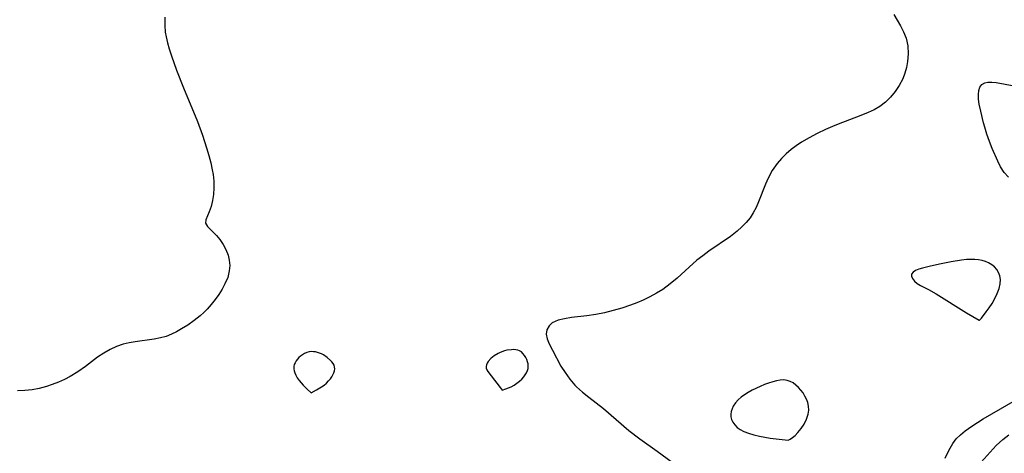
# Model space of a CAD drawing. Header units: metres. Extents: x 1073367 to 1082519, y 1569854 to 1574957.
# Tile 393 of 656: x 1076597 to 1076804, y 1573765 to 1573856. Entities that reach past the tile are written whole.
import ezdxf

# ---------------------------------------------------------------- set-up
doc = ezdxf.new("R2010")
doc.units = ezdxf.units.M
doc.layers.add('CGG_CurvaNivelLidar_v1', color=253, linetype='Continuous', lineweight=30)

msp = doc.modelspace()

# ---------------------------------------------------------------- linework, layer by layer
at = {"layer": 'CGG_CurvaNivelLidar_v1'}
for p, q in [((1076780.619, 1573857.4933, 69), (1076781.9936, 1573855.0545, 69)), ((1076627.8246, 1573856.8988, 68.5), (1076627.7965, 1573855.1725, 68.5)), ((1076627.7965, 1573855.1725, 68.5), (1076627.9199, 1573853.7859, 68.5)), ((1076781.9936, 1573855.0545, 69), (1076782.654, 1573853.798, 69)), ((1076627.9199, 1573853.7859, 68.5), (1076628.0858, 1573852.7664, 68.5)), ((1076782.654, 1573853.798, 69), (1076783.1748, 1573852.5058, 69)), ((1076628.0858, 1573852.7664, 68.5), (1076628.3633, 1573851.5239, 68.5)), ((1076628.3633, 1573851.5239, 68.5), (1076628.7097, 1573850.2753, 68.5)), ((1076783.1748, 1573852.5058, 69), (1076783.528, 1573850.8873, 69)), ((1076783.528, 1573850.8873, 69), (1076783.6154, 1573849.2061, 69)), ((1076628.7097, 1573850.2753, 68.5), (1076629.1924, 1573848.7791, 68.5)), ((1076783.6154, 1573849.2061, 69), (1076783.4903, 1573847.6172, 69)), ((1076629.1924, 1573848.7791, 68.5), (1076630.2914, 1573845.7696, 68.5)), ((1076783.4903, 1573847.6172, 69), (1076783.265, 1573846.3758, 69)), ((1076630.2914, 1573845.7696, 68.5), (1076631.7182, 1573842.1114, 68.5)), ((1076782.9284, 1573845.1535, 69), (1076782.4745, 1573843.9663, 69)), ((1076783.265, 1573846.3758, 69), (1076782.9284, 1573845.1535, 69)), ((1076782.4745, 1573843.9663, 69), (1076781.7555, 1573842.5836, 69)), ((1076798.6408, 1573842.2231, 69), (1076799.0946, 1573842.782, 69)), ((1076799.0946, 1573842.782, 69), (1076799.6768, 1573843.0979, 69)), ((1076799.6768, 1573843.0979, 69), (1076800.3385, 1573843.2447, 69)), ((1076800.3385, 1573843.2447, 69), (1076801.1712, 1573843.2673, 69)), ((1076801.1712, 1573843.2673, 69), (1076802.0899, 1573843.1781, 69)), ((1076802.0899, 1573843.1781, 69), (1076805.8714, 1573842.4796, 69)), ((1076631.7182, 1573842.1114, 68.5), (1076634.6297, 1573835.0037, 68.5)), ((1076780.8838, 1573841.2826, 69), (1076779.9304, 1573840.1235, 69)), ((1076781.7555, 1573842.5836, 69), (1076780.8838, 1573841.2826, 69)), ((1076798.3401, 1573840.6545, 69), (1076798.4139, 1573841.5163, 69)), ((1076798.3891, 1573839.6794, 69), (1076798.3401, 1573840.6545, 69)), ((1076798.4139, 1573841.5163, 69), (1076798.6408, 1573842.2231, 69)), ((1076778.8642, 1573839.0716, 69), (1076777.6779, 1573838.1577, 69)), ((1076779.9304, 1573840.1235, 69), (1076778.8642, 1573839.0716, 69)), ((1076798.5393, 1573838.6214, 69), (1076798.3891, 1573839.6794, 69)), ((1076798.8436, 1573837.1878, 69), (1076798.5393, 1573838.6214, 69)), ((1076775.2517, 1573836.88, 69), (1076773.7275, 1573836.2564, 69)), ((1076776.5052, 1573837.4723, 69), (1076775.2517, 1573836.88, 69)), ((1076777.6779, 1573838.1577, 69), (1076776.5052, 1573837.4723, 69)), ((1076799.4281, 1573834.7659, 69), (1076798.8436, 1573837.1878, 69)), ((1076634.6297, 1573835.0037, 68.5), (1076635.6768, 1573832.1723, 68.5)), ((1076768.9248, 1573834.4713, 69), (1076767.7509, 1573833.9802, 69)), ((1076773.7275, 1573836.2564, 69), (1076768.9248, 1573834.4713, 69)), ((1076799.6656, 1573833.8336, 69), (1076799.4281, 1573834.7659, 69)), ((1076764.5792, 1573832.4926, 69), (1076762.8998, 1573831.6077, 69)), ((1076766.2931, 1573833.3208, 69), (1076764.5792, 1573832.4926, 69)), ((1076767.7509, 1573833.9802, 69), (1076766.2931, 1573833.3208, 69)), ((1076800.1199, 1573832.3266, 69), (1076799.6656, 1573833.8336, 69)), ((1076800.6529, 1573830.841, 69), (1076800.1199, 1573832.3266, 69)), ((1076635.6768, 1573832.1723, 68.5), (1076636.5634, 1573829.4584, 68.5)), ((1076761.2779, 1573830.6479, 69), (1076760.1693, 1573829.9053, 69)), ((1076762.8998, 1573831.6077, 69), (1076761.2779, 1573830.6479, 69)), ((1076801.2476, 1573829.3577, 69), (1076800.6529, 1573830.841, 69)), ((1076636.5634, 1573829.4584, 68.5), (1076637.0249, 1573827.9043, 68.5)), ((1076758.0507, 1573828.214, 69), (1076757.068, 1573827.2518, 69)), ((1076759.1101, 1573829.112, 69), (1076758.0507, 1573828.214, 69)), ((1076760.1693, 1573829.9053, 69), (1076759.1101, 1573829.112, 69)), ((1076802.4268, 1573826.6713, 69), (1076801.2476, 1573829.3577, 69)), ((1076637.0249, 1573827.9043, 68.5), (1076637.4312, 1573826.3656, 68.5)), ((1076637.4312, 1573826.3656, 68.5), (1076637.763, 1573824.8477, 68.5)), ((1076756.1776, 1573826.2177, 69), (1076755.1447, 1573824.7076, 69)), ((1076757.068, 1573827.2518, 69), (1076756.1776, 1573826.2177, 69)), ((1076803.0082, 1573825.4892, 69), (1076802.4268, 1573826.6713, 69)), ((1076637.763, 1573824.8477, 68.5), (1076637.9254, 1573823.8923, 68.5)), ((1076755.1447, 1573824.7076, 69), (1076754.2754, 1573823.092, 69)), ((1076803.7415, 1573824.331, 69), (1076803.0082, 1573825.4892, 69)), ((1076804.623, 1573823.3043, 69), (1076803.7415, 1573824.331, 69)), ((1076637.9254, 1573823.8923, 68.5), (1076638.0734, 1573822.4925, 68.5)), ((1076638.0734, 1573822.4925, 68.5), (1076638.09, 1573821.0677, 68.5)), ((1076754.2754, 1573823.092, 69), (1076753.7322, 1573821.8855, 69)), ((1076638.09, 1573821.0677, 68.5), (1076637.9872, 1573819.6987, 68.5)), ((1076753.7322, 1573821.8855, 69), (1076752.2473, 1573818.1458, 69)), ((1076637.7889, 1573818.4093, 68.5), (1076637.4987, 1573817.1713, 68.5)), ((1076637.9872, 1573819.6987, 68.5), (1076637.7889, 1573818.4093, 68.5)), ((1076752.2473, 1573818.1458, 69), (1076751.7313, 1573816.9685, 69)), ((1076637.1429, 1573816.0933, 68.5), (1076636.4122, 1573814.3482, 68.5)), ((1076637.4987, 1573817.1713, 68.5), (1076637.1429, 1573816.0933, 68.5)), ((1076751.151, 1573815.8402, 69), (1076750.4775, 1573814.7803, 69)), ((1076751.7313, 1573816.9685, 69), (1076751.151, 1573815.8402, 69)), ((1076636.4122, 1573814.3482, 68.5), (1076636.3732, 1573813.6572, 68.5)), ((1076749.6832, 1573813.7965, 69), (1076748.7894, 1573812.8822, 69)), ((1076750.4775, 1573814.7803, 69), (1076749.6832, 1573813.7965, 69)), ((1076636.3732, 1573813.6572, 68.5), (1076636.7579, 1573812.9704, 68.5)), ((1076636.7579, 1573812.9704, 68.5), (1076638.6124, 1573811.1086, 68.5)), ((1076747.7912, 1573811.9986, 69), (1076746.3624, 1573810.8977, 69)), ((1076748.7894, 1573812.8822, 69), (1076747.7912, 1573811.9986, 69)), ((1076638.6124, 1573811.1086, 68.5), (1076639.3498, 1573810.2249, 68.5)), ((1076639.3498, 1573810.2249, 68.5), (1076640.039, 1573809.229, 68.5)), ((1076746.3624, 1573810.8977, 69), (1076741.8288, 1573807.7927, 69)), ((1076640.039, 1573809.229, 68.5), (1076640.636, 1573808.139, 68.5)), ((1076640.636, 1573808.139, 68.5), (1076641.0912, 1573806.9681, 68.5)), ((1076741.8288, 1573807.7927, 69), (1076740.5544, 1573806.8622, 69)), ((1076641.0912, 1573806.9681, 68.5), (1076641.3349, 1573805.8879, 68.5)), ((1076641.3349, 1573805.8879, 68.5), (1076641.4202, 1573804.7749, 68.5)), ((1076739.318, 1573805.8875, 69), (1076737.6879, 1573804.4541, 69)), ((1076740.5544, 1573806.8622, 69), (1076739.318, 1573805.8875, 69)), ((1076792.6513, 1573805.5604, 69.5), (1076790.5068, 1573805.1343, 69.5)), ((1076794.8049, 1573805.9131, 69.5), (1076792.6513, 1573805.5604, 69.5)), ((1076795.8714, 1573806.0318, 69.5), (1076794.8049, 1573805.9131, 69.5)), ((1076796.7326, 1573806.0831, 69.5), (1076795.8714, 1573806.0318, 69.5)), ((1076797.5782, 1573806.0808, 69.5), (1076796.7326, 1573806.0831, 69.5)), ((1076798.4016, 1573806.0099, 69.5), (1076797.5782, 1573806.0808, 69.5)), ((1076799.1362, 1573805.87, 69.5), (1076798.4016, 1573806.0099, 69.5)), ((1076799.8366, 1573805.6576, 69.5), (1076799.1362, 1573805.87, 69.5)), ((1076800.4929, 1573805.3714, 69.5), (1076799.8366, 1573805.6576, 69.5)), ((1076641.3342, 1573803.6496, 68.5), (1076640.9873, 1573802.2823, 68.5)), ((1076641.4202, 1573804.7749, 68.5), (1076641.3342, 1573803.6496, 68.5)), ((1076737.6879, 1573804.4541, 69), (1076735.2111, 1573802.1481, 69)), ((1076784.6454, 1573803.3935, 69.5), (1076784.3448, 1573803.0143, 69.5)), ((1076785.1659, 1573803.7156, 69.5), (1076784.6454, 1573803.3935, 69.5)), ((1076785.8462, 1573803.9961, 69.5), (1076785.1659, 1573803.7156, 69.5)), ((1076786.6412, 1573804.2467, 69.5), (1076785.8462, 1573803.9961, 69.5)), ((1076788.3227, 1573804.6639, 69.5), (1076786.6412, 1573804.2467, 69.5)), ((1076790.5068, 1573805.1343, 69.5), (1076788.3227, 1573804.6639, 69.5)), ((1076801.145, 1573804.9736, 69.5), (1076800.4929, 1573805.3714, 69.5)), ((1076801.721, 1573804.4955, 69.5), (1076801.145, 1573804.9736, 69.5)), ((1076802.2072, 1573803.9459, 69.5), (1076801.721, 1573804.4955, 69.5)), ((1076802.5826, 1573803.3286, 69.5), (1076802.2072, 1573803.9459, 69.5)), ((1076640.9873, 1573802.2823, 68.5), (1076640.4235, 1573800.9272, 68.5)), ((1076735.2111, 1573802.1481, 69), (1076733.7547, 1573800.9241, 69)), ((1076784.3448, 1573803.0143, 69.5), (1076784.3186, 1573802.5556, 69.5)), ((1076784.3186, 1573802.5556, 69.5), (1076784.5366, 1573802.0528, 69.5)), ((1076784.5366, 1573802.0528, 69.5), (1076784.9478, 1573801.5402, 69.5)), ((1076784.9478, 1573801.5402, 69.5), (1076785.5175, 1573801.052, 69.5)), ((1076802.8326, 1573802.6283, 69.5), (1076802.5826, 1573803.3286, 69.5)), ((1076802.947, 1573801.8548, 69.5), (1076802.8326, 1573802.6283, 69.5)), ((1076802.8931, 1573800.9478, 69.5), (1076802.947, 1573801.8548, 69.5)), ((1076639.8289, 1573799.8134, 68.5), (1076639.1411, 1573798.7161, 68.5)), ((1076640.4235, 1573800.9272, 68.5), (1076639.8289, 1573799.8134, 68.5)), ((1076732.2135, 1573799.7922, 69), (1076730.8813, 1573798.9619, 69)), ((1076733.7547, 1573800.9241, 69), (1076732.2135, 1573799.7922, 69)), ((1076785.5175, 1573801.052, 69.5), (1076786.2263, 1573800.6075, 69.5)), ((1076786.2263, 1573800.6075, 69.5), (1076787.8828, 1573799.7506, 69.5)), ((1076787.8828, 1573799.7506, 69.5), (1076789.4896, 1573798.8387, 69.5)), ((1076802.3102, 1573798.8976, 69.5), (1076802.6767, 1573799.9457, 69.5)), ((1076802.6767, 1573799.9457, 69.5), (1076802.8931, 1573800.9478, 69.5)), ((1076638.3734, 1573797.6433, 68.5), (1076637.558, 1573796.6297, 68.5)), ((1076639.1411, 1573798.7161, 68.5), (1076638.3734, 1573797.6433, 68.5)), ((1076728.0515, 1573797.5258, 69), (1076726.7624, 1573796.9786, 69)), ((1076729.49, 1573798.2098, 69), (1076728.0515, 1573797.5258, 69)), ((1076730.8813, 1573798.9619, 69), (1076729.49, 1573798.2098, 69)), ((1076789.4896, 1573798.8387, 69.5), (1076795.8348, 1573794.8854, 69.5)), ((1076801.2344, 1573796.8397, 69.5), (1076801.8153, 1573797.8518, 69.5)), ((1076801.8153, 1573797.8518, 69.5), (1076802.3102, 1573798.8976, 69.5)), ((1076636.6835, 1573795.6554, 68.5), (1076635.9586, 1573794.9243, 68.5)), ((1076637.558, 1573796.6297, 68.5), (1076636.6835, 1573795.6554, 68.5)), ((1076721.8119, 1573795.3246, 69), (1076719.973, 1573794.8711, 69)), ((1076723.6416, 1573795.8611, 69), (1076721.8119, 1573795.3246, 69)), ((1076725.4502, 1573796.4756, 69), (1076723.6416, 1573795.8611, 69)), ((1076726.7624, 1573796.9786, 69), (1076725.4502, 1573796.4756, 69)), ((1076800.0027, 1573795.0429, 69.5), (1076800.6149, 1573795.8928, 69.5)), ((1076800.6149, 1573795.8928, 69.5), (1076801.2344, 1573796.8397, 69.5)), ((1076633.9447, 1573793.2247, 68.5), (1076632.6344, 1573792.3104, 68.5)), ((1076635.1997, 1573794.2299, 68.5), (1076633.9447, 1573793.2247, 68.5)), ((1076635.9586, 1573794.9243, 68.5), (1076635.1997, 1573794.2299, 68.5)), ((1076710.2363, 1573793.2987, 69), (1076709.6098, 1573793.0581, 69)), ((1076711.5547, 1573793.6309, 69), (1076710.2363, 1573793.2987, 69)), ((1076713.0315, 1573793.8665, 69), (1076711.5547, 1573793.6309, 69)), ((1076716.279, 1573794.2472, 69), (1076713.0315, 1573793.8665, 69)), ((1076718.1377, 1573794.5119, 69), (1076716.279, 1573794.2472, 69)), ((1076719.973, 1573794.8711, 69), (1076718.1377, 1573794.5119, 69)), ((1076795.8348, 1573794.8854, 69.5), (1076798.5, 1573793.2968, 69.5)), ((1076798.5, 1573793.2968, 69.5), (1076798.5573, 1573793.319, 69.5)), ((1076798.5573, 1573793.319, 69.5), (1076798.9773, 1573793.7646, 69.5)), ((1076798.9773, 1573793.7646, 69.5), (1076800.0027, 1573795.0429, 69.5)), ((1076631.2963, 1573791.4753, 68.5), (1076630.255, 1573790.8844, 68.5)), ((1076632.6344, 1573792.3104, 68.5), (1076631.2963, 1573791.4753, 68.5)), ((1076707.8724, 1573791.3109, 69), (1076707.7372, 1573790.3753, 69)), ((1076708.3503, 1573792.1462, 69), (1076707.8724, 1573791.3109, 69)), ((1076709.0295, 1573792.7409, 69), (1076708.3503, 1573792.1462, 69)), ((1076709.6098, 1573793.0581, 69), (1076709.0295, 1573792.7409, 69)), ((1076625.6129, 1573789.3635, 68.5), (1076621.59, 1573788.8114, 68.5)), ((1076626.8837, 1573789.5989, 68.5), (1076625.6129, 1573789.3635, 68.5)), ((1076628.1175, 1573789.936, 68.5), (1076626.8837, 1573789.5989, 68.5)), ((1076629.1998, 1573790.3621, 68.5), (1076628.1175, 1573789.936, 68.5)), ((1076630.255, 1573790.8844, 68.5), (1076629.1998, 1573790.3621, 68.5)), ((1076707.7372, 1573790.3753, 69), (1076707.9471, 1573789.3878, 69)), ((1076707.9471, 1573789.3878, 69), (1076708.4008, 1573788.3347, 69)), ((1076616.3409, 1573787.1764, 68.5), (1076615.0416, 1573786.4378, 68.5)), ((1076617.6914, 1573787.7948, 68.5), (1076616.3409, 1573787.1764, 68.5)), ((1076619.0864, 1573788.2792, 68.5), (1076617.6914, 1573787.7948, 68.5)), ((1076620.3287, 1573788.585, 68.5), (1076619.0864, 1573788.2792, 68.5)), ((1076621.59, 1573788.8114, 68.5), (1076620.3287, 1573788.585, 68.5)), ((1076699.04, 1573786.8953, 69), (1076698.1302, 1573786.5688, 69)), ((1076699.5108, 1573787.0076, 69), (1076699.04, 1573786.8953, 69)), ((1076700.4518, 1573787.1369, 69), (1076699.5108, 1573787.0076, 69)), ((1076700.9111, 1573787.1506, 69), (1076700.4518, 1573787.1369, 69)), ((1076701.3549, 1573787.123, 69), (1076700.9111, 1573787.1506, 69)), ((1076701.7754, 1573787.0444, 69), (1076701.3549, 1573787.123, 69)), ((1076702.1633, 1573786.9009, 69), (1076701.7754, 1573787.0444, 69)), ((1076702.5492, 1573786.6508, 69), (1076702.1633, 1573786.9009, 69)), ((1076708.4008, 1573788.3347, 69), (1076709.0595, 1573787.0584, 69)), ((1076709.0595, 1573787.0584, 69), (1076710.8413, 1573783.7064, 69)), ((1076613.7359, 1573785.5511, 68.5), (1076611.1944, 1573783.6185, 68.5)), ((1076615.0416, 1573786.4378, 68.5), (1076613.7359, 1573785.5511, 68.5)), ((1076655.6076, 1573785.1378, 69), (1076655.3382, 1573784.773, 69)), ((1076655.9154, 1573785.4786, 69), (1076655.6076, 1573785.1378, 69)), ((1076656.2592, 1573785.7877, 69), (1076655.9154, 1573785.4786, 69)), ((1076656.6671, 1573786.0763, 69), (1076656.2592, 1573785.7877, 69)), ((1076657.1051, 1573786.3185, 69), (1076656.6671, 1573786.0763, 69)), ((1076657.5646, 1573786.5122, 69), (1076657.1051, 1573786.3185, 69)), ((1076658.0393, 1573786.6502, 69), (1076657.5646, 1573786.5122, 69)), ((1076658.5245, 1573786.7197, 69), (1076658.0393, 1573786.6502, 69)), ((1076658.9539, 1573786.7149, 69), (1076658.5245, 1573786.7197, 69)), ((1076659.3853, 1573786.6571, 69), (1076658.9539, 1573786.7149, 69)), ((1076659.8153, 1573786.5559, 69), (1076659.3853, 1573786.6571, 69)), ((1076660.6565, 1573786.2458, 69), (1076659.8153, 1573786.5559, 69)), ((1076661.0589, 1573786.0411, 69), (1076660.6565, 1573786.2458, 69)), ((1076661.8417, 1573785.5136, 69), (1076661.0589, 1573786.0411, 69)), ((1076662.5302, 1573784.8959, 69), (1076661.8417, 1573785.5136, 69)), ((1076662.8273, 1573784.5643, 69), (1076662.5302, 1573784.8959, 69)), ((1076696.1677, 1573785.282, 69), (1076695.5957, 1573784.6431, 69)), ((1076696.882, 1573785.8611, 69), (1076696.1677, 1573785.282, 69)), ((1076697.6977, 1573786.3576, 69), (1076696.882, 1573785.8611, 69)), ((1076698.1302, 1573786.5688, 69), (1076697.6977, 1573786.3576, 69)), ((1076702.8896, 1573786.3242, 69), (1076702.5492, 1573786.6508, 69)), ((1076703.1903, 1573785.9424, 69), (1076702.8896, 1573786.3242, 69)), ((1076703.4533, 1573785.5215, 69), (1076703.1903, 1573785.9424, 69)), ((1076703.6759, 1573785.0741, 69), (1076703.4533, 1573785.5215, 69)), ((1076703.8508, 1573784.6097, 69), (1076703.6759, 1573785.0741, 69)), ((1076611.1944, 1573783.6185, 68.5), (1076609.5952, 1573782.4694, 68.5)), ((1076654.8492, 1573783.582, 69), (1076654.8408, 1573783.145, 69)), ((1076654.8408, 1573783.145, 69), (1076654.9121, 1573782.701, 69)), ((1076654.9455, 1573783.992, 69), (1076654.8492, 1573783.582, 69)), ((1076655.1139, 1573784.3898, 69), (1076654.9455, 1573783.992, 69)), ((1076655.3382, 1573784.773, 69), (1076655.1139, 1573784.3898, 69)), ((1076663.0806, 1573784.2201, 69), (1076662.8273, 1573784.5643, 69)), ((1076663.276, 1573783.8637, 69), (1076663.0806, 1573784.2201, 69)), ((1076663.394, 1573783.494, 69), (1076663.276, 1573783.8637, 69)), ((1076663.3559, 1573782.6918, 69), (1076663.4173, 1573783.0983, 69)), ((1076663.4173, 1573783.0983, 69), (1076663.394, 1573783.494, 69)), ((1076695.2277, 1573783.9719, 69), (1076695.1597, 1573783.6312, 69)), ((1076695.1597, 1573783.6312, 69), (1076695.1926, 1573783.2892, 69)), ((1076695.1926, 1573783.2892, 69), (1076695.3147, 1573782.9408, 69)), ((1076695.3796, 1573784.31, 69), (1076695.2277, 1573783.9719, 69)), ((1076695.3147, 1573782.9408, 69), (1076695.5375, 1573782.5435, 69)), ((1076695.5957, 1573784.6431, 69), (1076695.3796, 1573784.31, 69)), ((1076703.8001, 1573782.7401, 69), (1076703.9388, 1573783.1975, 69)), ((1076703.9653, 1573784.1359, 69), (1076703.8508, 1573784.6097, 69)), ((1076703.9388, 1573783.1975, 69), (1076703.9994, 1573783.6589, 69)), ((1076703.9994, 1573783.6589, 69), (1076703.9653, 1573784.1359, 69)), ((1076710.8413, 1573783.7064, 69), (1076711.6982, 1573782.3244, 69)), ((1076606.7634, 1573780.8686, 68.5), (1076605.4947, 1573780.3023, 68.5)), ((1076607.9946, 1573781.5007, 68.5), (1076606.7634, 1573780.8686, 68.5)), ((1076609.5952, 1573782.4694, 68.5), (1076607.9946, 1573781.5007, 68.5)), ((1076654.9121, 1573782.701, 69), (1076655.047, 1573782.2531, 69)), ((1076655.047, 1573782.2531, 69), (1076655.2707, 1573781.7637, 69)), ((1076655.2707, 1573781.7637, 69), (1076655.5871, 1573781.2318, 69)), ((1076655.5871, 1573781.2318, 69), (1076655.9775, 1573780.6847, 69)), ((1076655.9775, 1573780.6847, 69), (1076656.8191, 1573779.7101, 69)), ((1076662.1558, 1573780.5771, 69), (1076662.5392, 1573781.027, 69)), ((1076662.5392, 1573781.027, 69), (1076662.8281, 1573781.4531, 69)), ((1076662.8281, 1573781.4531, 69), (1076663.0495, 1573781.8647, 69)), ((1076663.0495, 1573781.8647, 69), (1076663.2286, 1573782.2791, 69)), ((1076663.2286, 1573782.2791, 69), (1076663.3559, 1573782.6918, 69)), ((1076695.5375, 1573782.5435, 69), (1076696.2037, 1573781.6203, 69)), ((1076696.2037, 1573781.6203, 69), (1076698.0826, 1573779.2166, 69)), ((1076702.1859, 1573780.4999, 69), (1076702.6701, 1573780.9541, 69)), ((1076702.6701, 1573780.9541, 69), (1076703.0621, 1573781.4092, 69)), ((1076703.0621, 1573781.4092, 69), (1076703.3553, 1573781.8457, 69)), ((1076703.3553, 1573781.8457, 69), (1076703.6013, 1573782.2887, 69)), ((1076703.6013, 1573782.2887, 69), (1076703.8001, 1573782.7401, 69)), ((1076711.6982, 1573782.3244, 69), (1076712.6771, 1573780.9784, 69)), ((1076712.6771, 1573780.9784, 69), (1076713.7766, 1573779.7015, 69)), ((1076756.7953, 1573780.7361, 69.5), (1076756.0292, 1573780.6035, 69.5)), ((1076757.5382, 1573780.7784, 69.5), (1076756.7953, 1573780.7361, 69.5)), ((1076758.2488, 1573780.6995, 69.5), (1076757.5382, 1573780.7784, 69.5)), ((1076758.897, 1573780.4831, 69.5), (1076758.2488, 1573780.6995, 69.5)), ((1076599.9923, 1573778.7332, 68.5), (1076598.4552, 1573778.5511, 68.5)), ((1076601.5099, 1573779.0216, 68.5), (1076599.9923, 1573778.7332, 68.5)), ((1076603.0019, 1573779.4114, 68.5), (1076601.5099, 1573779.0216, 68.5)), ((1076604.1949, 1573779.8019, 68.5), (1076603.0019, 1573779.4114, 68.5)), ((1076605.4947, 1573780.3023, 68.5), (1076604.1949, 1573779.8019, 68.5)), ((1076656.8191, 1573779.7101, 69), (1076657.6503, 1573778.8815, 69)), ((1076657.6503, 1573778.8815, 69), (1076658.5, 1573778.1024, 69)), ((1076658.5, 1573778.1024, 69), (1076659.5861, 1573778.6822, 69)), ((1076659.5861, 1573778.6822, 69), (1076660.6355, 1573779.3268, 69)), ((1076660.6355, 1573779.3268, 69), (1076661.179, 1573779.7117, 69)), ((1076661.179, 1573779.7117, 69), (1076661.6934, 1573780.1295, 69)), ((1076661.6934, 1573780.1295, 69), (1076662.1558, 1573780.5771, 69)), ((1076698.0826, 1573779.2166, 69), (1076698.5, 1573778.6254, 69)), ((1076698.5, 1573778.6254, 69), (1076699.2787, 1573778.8954, 69)), ((1076699.2787, 1573778.8954, 69), (1076700.3989, 1573779.3737, 69)), ((1076700.3989, 1573779.3737, 69), (1076701.02, 1573779.6965, 69)), ((1076701.02, 1573779.6965, 69), (1076701.629, 1573780.0742, 69)), ((1076701.629, 1573780.0742, 69), (1076702.1859, 1573780.4999, 69)), ((1076713.7766, 1573779.7015, 69), (1076714.135, 1573779.3334, 69)), ((1076714.135, 1573779.3334, 69), (1076715.359, 1573778.2107, 69)), ((1076750.9274, 1573778.6305, 69.5), (1076750.1179, 1573778.1801, 69.5)), ((1076752.6117, 1573779.4374, 69.5), (1076750.9274, 1573778.6305, 69.5)), ((1076753.4906, 1573779.8006, 69.5), (1076752.6117, 1573779.4374, 69.5)), ((1076754.3714, 1573780.1255, 69.5), (1076753.4906, 1573779.8006, 69.5)), ((1076755.247, 1573780.4038, 69.5), (1076754.3714, 1573780.1255, 69.5)), ((1076756.0292, 1573780.6035, 69.5), (1076755.247, 1573780.4038, 69.5)), ((1076759.509, 1573780.1486, 69.5), (1076758.897, 1573780.4831, 69.5)), ((1076760.0869, 1573779.7213, 69.5), (1076759.509, 1573780.1486, 69.5)), ((1076760.63, 1573779.2204, 69.5), (1076760.0869, 1573779.7213, 69.5)), ((1076761.1346, 1573778.6599, 69.5), (1076760.63, 1573779.2204, 69.5)), ((1076761.593, 1573778.049, 69.5), (1076761.1346, 1573778.6599, 69.5)), ((1076598.4552, 1573778.5511, 68.5), (1076596.9145, 1573778.4782, 68.5)), ((1076715.359, 1573778.2107, 69), (1076716.6616, 1573777.1543, 69)), ((1076716.6616, 1573777.1543, 69), (1076719.779, 1573774.7899, 69)), ((1076747.9848, 1573776.5815, 69.5), (1076747.4276, 1573775.9549, 69.5)), ((1076748.626, 1573777.1613, 69.5), (1076747.9848, 1573776.5815, 69.5)), ((1076749.3453, 1573777.6933, 69.5), (1076748.626, 1573777.1613, 69.5)), ((1076750.1179, 1573778.1801, 69.5), (1076749.3453, 1573777.6933, 69.5)), ((1076761.9934, 1573777.393, 69.5), (1076761.593, 1573778.049, 69.5)), ((1076762.3117, 1573776.7226, 69.5), (1076761.9934, 1573777.393, 69.5)), ((1076762.563, 1573776.0232, 69.5), (1076762.3117, 1573776.7226, 69.5)), ((1076799.3231, 1573772.6281, 69), (1076807.97, 1573777.6205, 69)), ((1076719.779, 1573774.7899, 69), (1076725.1029, 1573770.2099, 69)), ((1076746.7037, 1573774.7384, 69.5), (1076746.5233, 1573774.175, 69.5)), ((1076746.9729, 1573775.288, 69.5), (1076746.7037, 1573774.7384, 69.5)), ((1076747.4276, 1573775.9549, 69.5), (1076746.9729, 1573775.288, 69.5)), ((1076762.7347, 1573775.2883, 69.5), (1076762.563, 1573776.0232, 69.5)), ((1076762.7736, 1573774.4659, 69.5), (1076762.7347, 1573775.2883, 69.5)), ((1076746.5233, 1573774.175, 69.5), (1076746.4446, 1573773.6065, 69.5)), ((1076746.4446, 1573773.6065, 69.5), (1076746.4814, 1573773.0321, 69.5)), ((1076746.4814, 1573773.0321, 69.5), (1076746.6279, 1573772.4717, 69.5)), ((1076746.6279, 1573772.4717, 69.5), (1076746.8754, 1573771.9372, 69.5)), ((1076761.8296, 1573771.5174, 69.5), (1076762.3307, 1573772.5395, 69.5)), ((1076762.3307, 1573772.5395, 69.5), (1076762.6596, 1573773.5847, 69.5)), ((1076762.6596, 1573773.5847, 69.5), (1076762.7736, 1573774.4659, 69.5)), ((1076796.9635, 1573771.104, 69), (1076799.3231, 1573772.6281, 69)), ((1076746.8754, 1573771.9372, 69.5), (1076747.2901, 1573771.3518, 69.5)), ((1076747.2901, 1573771.3518, 69.5), (1076747.8159, 1573770.8254, 69.5)), ((1076747.8159, 1573770.8254, 69.5), (1076748.4351, 1573770.3663, 69.5)), ((1076748.4351, 1573770.3663, 69.5), (1076749.1903, 1573769.9599, 69.5)), ((1076760.516, 1573769.7372, 69.5), (1076761.2073, 1573770.5678, 69.5)), ((1076761.2073, 1573770.5678, 69.5), (1076761.8296, 1573771.5174, 69.5)), ((1076795.5852, 1573770.1121, 69), (1076796.9635, 1573771.104, 69)), ((1076725.1029, 1573770.2099, 69), (1076727.362, 1573768.4357, 69)), ((1076727.362, 1573768.4357, 69), (1076730.9987, 1573765.8124, 69)), ((1076749.1903, 1573769.9599, 69.5), (1076750.1401, 1573769.6016, 69.5)), ((1076750.1401, 1573769.6016, 69.5), (1076751.2514, 1573769.2839, 69.5)), ((1076751.2514, 1573769.2839, 69.5), (1076752.4603, 1573769.0053, 69.5)), ((1076752.4603, 1573769.0053, 69.5), (1076754.7256, 1573768.5957, 69.5)), ((1076754.7256, 1573768.5957, 69.5), (1076755.9292, 1573768.4284, 69.5)), ((1076755.9292, 1573768.4284, 69.5), (1076758.5, 1573768.1576, 69.5)), ((1076758.6119, 1573768.1872, 69.5), (1076758.9216, 1573768.3736, 69.5)), ((1076758.9216, 1573768.3736, 69.5), (1076759.3765, 1573768.7009, 69.5)), ((1076759.3765, 1573768.7009, 69.5), (1076759.925, 1573769.1585, 69.5)), ((1076759.925, 1573769.1585, 69.5), (1076760.516, 1573769.7372, 69.5)), ((1076793.0194, 1573767.4823, 69), (1076793.7051, 1573768.4002, 69)), ((1076793.7051, 1573768.4002, 69), (1076794.5889, 1573769.2952, 69)), ((1076794.5889, 1573769.2952, 69), (1076795.5852, 1573770.1121, 69)), ((1076803.4985, 1573768.2735, 68.5), (1076804.7337, 1573769.2349, 68.5)), ((1076758.5, 1573768.1576, 69.5), (1076758.6119, 1573768.1872, 69.5)), ((1076791.8899, 1573765.4357, 69), (1076792.4207, 1573766.4789, 69)), ((1076792.4207, 1573766.4789, 69), (1076793.0194, 1573767.4823, 69)), ((1076800.79, 1573765.6395, 68.5), (1076802.1036, 1573767.0051, 68.5)), ((1076802.1036, 1573767.0051, 68.5), (1076803.4985, 1573768.2735, 68.5)), ((1076730.9987, 1573765.8124, 69), (1076735.4522, 1573762.538, 69)), ((1076791.4065, 1573764.3427, 69), (1076791.8899, 1573765.4357, 69)), ((1076798.9557, 1573763.5153, 68.5), (1076800.79, 1573765.6395, 68.5))]:
    msp.add_line(p, q, dxfattribs=at)

doc.saveas('drawing.dxf')
